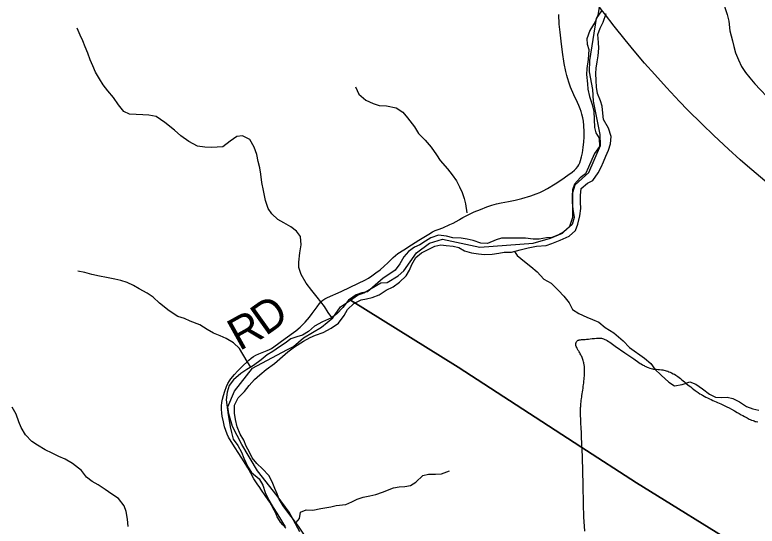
# Model space of a CAD drawing. Extents: x 1451455 to 1749751, y 218250 to 574981.
# Drawn here: x 1581052 to 1588005, y 302693 to 307484 of the extents above; entities that cross this region are included whole.
import ezdxf

# ---------------------------------------------------------------- set-up
doc = ezdxf.new("R2010")
doc.units = 0
for name, color, linetype in [('GM_X_County_Road', 7, 'Continuous'), ('GM_X_Minor_River', 7, 'Continuous'), ('GM_X_Township', 7, 'Continuous'), ('GM_X_Township_Road', 7, 'Continuous'), ('GM_X_Township_Road_Text', 7, 'Continuous'), ('GM_X_US_Route', 7, 'Continuous')]:
    doc.layers.add(name, color=color, linetype=linetype)

msp = doc.modelspace()

# ---------------------------------------------------------------- linework, layer by layer
at = {"layer": 'GM_X_County_Road'}
for points in [[(1586364.1, 303437.1), (1586358.9, 303558.7), (1586355.5, 303624.3), (1586354.1, 303649), (1586353.3, 303670.3), (1586352.4, 303699.8), (1586351.5, 303725.8), (1586350.7, 303750.1), (1586350.2, 303768), (1586350.7, 303781.8), (1586351.1, 303792.7), (1586351.5, 303804.5), (1586352, 303815.3), (1586352.8, 303827.8), (1586354.3, 303843.4), (1586355.5, 303855.2), (1586357.6, 303871.7), (1586360.2, 303888.2), (1586362, 303900.8), (1586364.1, 303917.7), (1586366.7, 303933.3), (1586369.3, 303952), (1586371.9, 303968.5), (1586374.6, 303986.3), (1586376.7, 304003.2), (1586378.5, 304017.1), (1586380.6, 304034.9), (1586382.8, 304053.5), (1586384.5, 304068.7), (1586385.8, 304084.8), (1586386.7, 304099.1), (1586387.6, 304111.3), (1586388.4, 304123.4), (1586388.9, 304133.8), (1586389.2, 304148), (1586388.9, 304161.6), (1586388.5, 304174.2), (1586388, 304182.9), (1586386.9, 304190.7), (1586386.3, 304198.5), (1586385, 304206.7), (1586383.2, 304215.4), (1586381.5, 304223.7), (1586379.2, 304232.7), (1586375.8, 304244.5), (1586372.8, 304253.2), (1586369.3, 304262.7), (1586365.9, 304271.9), (1586361.5, 304281.4), (1586357.6, 304289.6), (1586353.3, 304298.3), (1586348.7, 304308), (1586343.3, 304317.4), (1586338.8, 304325), (1586334.6, 304332.6), (1586329.8, 304340.4), (1586326.4, 304346.1), (1586319.9, 304356.9), (1586314.6, 304366.9), (1586310.3, 304377.3), (1586308.1, 304384.3), (1586307.3, 304390.8), (1586306.8, 304396.9), (1586307.3, 304402.5), (1586307.7, 304407.3), (1586308.6, 304411.6), (1586310.3, 304416.8), (1586312.5, 304421.2), (1586314.6, 304424.6), (1586318.1, 304428.1), (1586322.5, 304431.6), (1586327.2, 304434.6), (1586333.3, 304437.2), (1586339, 304438.5), (1586350.2, 304440.3), (1586360.2, 304441.1), (1586370.6, 304441.5), (1586380.6, 304442), (1586393.6, 304442.9), (1586406.7, 304443.7), (1586424, 304445), (1586441.8, 304447.2), (1586460, 304449.8), (1586482.6, 304452.8), (1586500.4, 304454.6), (1586512.1, 304455.5), (1586522.5, 304455.9), (1586530.4, 304455.9), (1586538.2, 304455.5), (1586547.3, 304453.7), (1586557.3, 304451.1), (1586566.8, 304447.6), (1586576.8, 304443.3), (1586587.2, 304438.1), (1586598.9, 304431.6), (1586612, 304423.8), (1586624.5, 304415.5), (1586675.3, 304380.4), (1586766.9, 304317), (1586851.1, 304259.3), (1586897.5, 304227.1), (1586910.1, 304218.5), (1586919.7, 304212.4), (1586930.9, 304205.5), (1586938.8, 304201.1), (1586947, 304196.8), (1586953.9, 304193.3), (1586963.1, 304189), (1586974.4, 304184.2), (1586985.2, 304179.8), (1587000.4, 304174.2), (1587013.4, 304169.9), (1587023.8, 304167.2), (1587034.7, 304165.5), (1587047.3, 304163.8), (1587060.7, 304162.5), (1587077.2, 304161.6), (1587089, 304160.7), (1587108, 304158.6), (1587120.2, 304156.8), (1587131.5, 304154.7), (1587143.6, 304151.6), (1587154, 304148.6), (1587167.1, 304144.2), (1587178.8, 304139.9), (1587191, 304135.2), (1587202.7, 304129.9), (1587219.6, 304121.7), (1587231.3, 304115.6), (1587242.2, 304109.1), (1587252.6, 304102.1), (1587263, 304094.8), (1587274.7, 304085.6), (1587287.3, 304075.2), (1587299.9, 304064.8), (1587312.9, 304053.5), (1587323.8, 304044.4), (1587341.1, 304030.1), (1587368, 304008.8), (1587382.4, 303997.6), (1587395.8, 303987.1), (1587413.2, 303973.7), (1587424, 303965.4), (1587435.3, 303957.2), (1587444.4, 303950.7), (1587453.1, 303945), (1587469.1, 303934.2), (1587482.6, 303925.9), (1587493.4, 303919.4), (1587509.1, 303910.3), (1587524.7, 303902), (1587540.3, 303894.2), (1587557.3, 303886), (1587574.2, 303878.2), (1587589.4, 303871.2), (1587606.7, 303863.4), (1587619.8, 303857.8), (1587633.2, 303852.1), (1587648, 303846.1), (1587665.3, 303838.7), (1587683.1, 303830.5), (1587701.8, 303821.3), (1587720, 303812.2), (1587741.7, 303800.9), (1587764.3, 303788.8), (1587792.1, 303772.7), (1587818.1, 303758.4), (1587837.6, 303747.6), (1587855.5, 303737.6), (1587870.2, 303729.3), (1587887.1, 303719.8), (1587898.4, 303713.3), (1587910.6, 303706.7), (1587921.8, 303701.1), (1587930.9, 303696.8), (1587940.1, 303692.9), (1587952.2, 303687.6), (1587966.5, 303682), (1587976.1, 303678.5), (1587986.9, 303675.1), (1587996.9, 303672.5), (1588010.8, 303669)], [(1586390.6, 302645.6), (1586383.2, 302779.7), (1586378.9, 302898.1), (1586375, 303078.7), (1586367.6, 303337), (1586365, 303415.1), (1586364.1, 303437.1)]]:
    msp.add_lwpolyline(points, dxfattribs=at)
at = {"layer": 'GM_X_Minor_River'}
for points in [[(1587704.9, 307618.8), (1587701.5, 307554), (1587724.6, 307485.6), (1587739.8, 307423.3), (1587748.7, 307335.1), (1587773.6, 307240.7), (1587786.9, 307188.5), (1587802.1, 307128.2), (1587829.4, 307063.8), (1587858.6, 307001.3), (1587895.9, 306944.7), (1587937.3, 306894.1), (1587984.6, 306837.5), (1588032, 306784.8), (1588099.2, 306715.8), (1588144.3, 306647.1), (1588191.5, 306578.4), (1588226.8, 306521.9)], [(1586524.4, 307553.5), (1586511.5, 307481.6)], [(1586511.5, 307481.6), (1586488.7, 307419.9), (1586437.6, 307336.5), (1586408.6, 307260.7), (1586412, 307210.6), (1586427.4, 307160.4), (1586422.2, 307066.4), (1586411.1, 306982.4), (1586406.4, 306926.4), (1586415.3, 306838.2), (1586420.6, 306786.1), (1586433.7, 306717.8), (1586458.8, 306643.4), (1586474, 306579.1), (1586477.1, 306507), (1586482.1, 306428.9), (1586493.5, 306378.7), (1586524.9, 306328.2), (1586527.9, 306250.1), (1586483, 306184.6), (1586456.3, 306128.9), (1586425.3, 306055.2), (1586396.5, 305995.6), (1586346, 305956.2), (1586295.2, 305898.8), (1586276.5, 305843), (1586273.8, 305789), (1586271, 305727), (1586278.2, 305662.8), (1586291.3, 305586.5), (1586272.4, 305518.7), (1586195.5, 305451.7), (1586139, 305420.4), (1586082.7, 305399.1), (1586030.6, 305393.8), (1585964.3, 305380.7), (1585906.3, 305381.4), (1585834.4, 305392.4), (1585778.3, 305391.1), (1585718.3, 305389.9), (1585664.2, 305392.6), (1585610.2, 305391.3), (1585559.9, 305376), (1585479.4, 305341), (1585415.4, 305343.9), (1585343.7, 305368.8), (1585287.8, 305383.6), (1585231.8, 305390.3), (1585153.8, 305393.4), (1585096, 305410.1), (1585020, 305419.2), (1584947.7, 305396.1), (1584897.2, 305364.7), (1584844.7, 305329.4), (1584794.4, 305308), (1584737.8, 305266.7), (1584697.1, 305215.2), (1584658.3, 305151.7), (1584615.5, 305092.2), (1584563, 305056.9), (1584502.4, 305015.6), (1584427.5, 304950.5), (1584354.7, 304887.5), (1584302.5, 304880.1), (1584250.2, 304860.8), (1584177.5, 304809.7), (1584124.6, 304742.3), (1584067.8, 304681), (1584017.3, 304643.7), (1583934.7, 304606.7), (1583860.2, 304567.7), (1583801.4, 304516.4), (1583747, 304483.1), (1583692.7, 304467.8), (1583636.4, 304448.5), (1583583.9, 304407.2), (1583531.4, 304371.8), (1583468.8, 304328.6), (1583416.3, 304297.3), (1583357.7, 304250), (1583286.9, 304198.9), (1583226.4, 304161.7), (1583169.9, 304122.4), (1583099.1, 304063.3), (1583060.3, 304009.8), (1583039.5, 303948), (1583032.6, 303876), (1583050.8, 303735.6), (1583058.2, 303683.5), (1583069.4, 303623.3), (1583080.7, 303571.1), (1583098, 303508.9), (1583139.3, 303450.3), (1583174.5, 303385.8), (1583197.8, 303329.4), (1583232.8, 303248.9), (1583268.1, 303194.4), (1583341.4, 303137.4), (1583374.7, 303076.9), (1583397.8, 303008.5), (1583431, 302938)], [(1583219.2, 303443.2), (1583197.9, 303497.5), (1583162.6, 303554), (1583135.5, 303622.5), (1583118.3, 303692.7), (1583109.1, 303750.9), (1583110, 303827), (1583144.9, 303894.5), (1583203.8, 303955.8), (1583246.5, 304011.3), (1583297.3, 304068.7), (1583347.9, 304112), (1583406.5, 304159.3), (1583483.4, 304218.3), (1583533.9, 304259.7), (1583608.9, 304326.8), (1583671.5, 304372), (1583754.3, 304427), (1583816.8, 304460.2), (1583869.1, 304483.5), (1583939.5, 304508.6), (1584016.1, 304549.6), (1584084.7, 304594.7), (1584135.7, 304666.1), (1584166.4, 304723.8), (1584227.2, 304779), (1584295.7, 304812.1), (1584345.8, 304821.5), (1584400.1, 304836.8), (1584464.4, 304862), (1584531, 304903.1), (1584595.5, 304934.3), (1584656.1, 304979.5), (1584716.9, 305038.8), (1584749.6, 305092.4), (1584770.3, 305144.2), (1584807.2, 305209.8), (1584861.8, 305255.1), (1584922.2, 305286.3), (1584986.7, 305317.5), (1585040.9, 305328.8), (1585092.8, 305322.1), (1585158.8, 305317.2), (1585210.7, 305302.5), (1585264.4, 305273.8), (1585328.2, 305254.9), (1585394.1, 305244.1), (1585452.1, 305237.3), (1585524.2, 305240.3), (1585584.4, 305251.5), (1585636.5, 305258.9), (1585702.6, 305260), (1585784.9, 305280.9), (1585861.3, 305302), (1585937.5, 305317), (1586027.7, 305321.8), (1586081.9, 305341.1), (1586158.4, 305372.1), (1586243, 305409), (1586303.7, 305462.3), (1586326.5, 305522), (1586343.5, 305601.9), (1586352.4, 305669.8), (1586351.1, 305727.9), (1586349.9, 305790), (1586356.8, 305858), (1586415.4, 305907.2), (1586465.8, 305930.6), (1586516.8, 306004), (1586543.4, 306055.7), (1586566.1, 306107.4), (1586588.8, 306161.2), (1586611.5, 306217), (1586632.3, 306274.7), (1586637.2, 306342.8), (1586614.1, 306421.1), (1586565.1, 306501.9), (1586559.9, 306562), (1586552.7, 306628.2), (1586537.3, 306678.4), (1586508.2, 306746.9), (1586498.9, 306807.1), (1586495.7, 306867.2), (1586494.5, 306933.3), (1586497.2, 306983.3), (1586506, 307045.2), (1586516.7, 307101.1), (1586521.6, 307171.2), (1586518.3, 307225.3), (1586513.2, 307299.4), (1586536, 307359.2), (1586562.7, 307414.9), (1586591.8, 307496.6)], [(1584021.9, 304647.1), (1583987.9, 304696.1), (1583952.6, 304752.6), (1583883.6, 304837.6), (1583832.4, 304902.3), (1583781.2, 304971.1), (1583734.2, 305049.8), (1583711, 305116.1), (1583711.7, 305166.2), (1583722.8, 305254.1), (1583733.7, 305328.1), (1583726.7, 305406.2), (1583689.3, 305456.8), (1583635.8, 305497.5), (1583570.2, 305534.4), (1583514.6, 305567.2), (1583459.2, 305620), (1583425.8, 305670.5), (1583400.7, 305742.9), (1583379.9, 305839.2), (1583366.8, 305911.5), (1583355.8, 305991.7), (1583346.6, 306051.9), (1583331.3, 306110.2), (1583320.1, 306174.4), (1583295, 306244.8), (1583253.9, 306317.4), (1583184.2, 306350.4), (1583132.1, 306345), (1583069.5, 306301.8), (1582998.7, 306246.7), (1582894.6, 306242.1), (1582832.6, 306244.9), (1582762.6, 306253.8), (1582681.1, 306297), (1582605.7, 306350), (1582548.3, 306402.8), (1582457.2, 306476.1), (1582375.8, 306531.2), (1582305.9, 306544.2), (1582251.9, 306546.9), (1582189.9, 306549.7), (1582125.9, 306554.6), (1582074.1, 306577.3), (1582022.9, 306640), (1581975.7, 306710.7), (1581924.4, 306771.5), (1581879.1, 306828.1), (1581845.8, 306884.6), (1581808.6, 306947.2), (1581783.3, 307007.6), (1581758, 307062), (1581736.8, 307126.3), (1581711.5, 307182.7), (1581688.2, 307241.1), (1581662.8, 307293.5), (1581635.6, 307358)], [(1584243, 306810.9), (1584274.1, 306740.4), (1584339.5, 306685.5), (1584407.2, 306654.5), (1584463, 306635.8), (1584533, 306630.8), (1584624.8, 306611.6), (1584686.4, 306570.8), (1584729.7, 306518.1), (1584794.7, 306433.2), (1584832, 306372.6), (1584895.2, 306309.7), (1584952.5, 306244.9), (1585001.6, 306172.2), (1585034.9, 306119.7), (1585104, 306040.7), (1585149.3, 305984), (1585188.6, 305927.4), (1585216, 305873), (1585241.3, 305818.6), (1585260.6, 305764.3), (1585274, 305714.1), (1585286.9, 305627.8)], [(1585732.4, 305267.6), (1585756.2, 305229.3), (1585825.6, 305172.3), (1585885.1, 305127.5), (1585944.5, 305076.6), (1586007.6, 305007.7), (1586077.2, 304970.8), (1586144.4, 304899.8), (1586195.8, 304849.1), (1586245, 304784.4), (1586276.2, 304721.9), (1586333.8, 304685.1), (1586409.5, 304652.1), (1586463.2, 304629.4), (1586520.9, 304604.6), (1586582.4, 304555.7), (1586661.8, 304504.6), (1586748.9, 304429.4), (1586810.2, 304366.6), (1586949, 304268.6), (1587008.4, 304215.8), (1587045.8, 304163.3), (1587105.1, 304108.5), (1587176.4, 304043.5), (1587231.9, 304006.7), (1587304.2, 304019.7), (1587374.5, 304044.8), (1587430.3, 304022.1), (1587493.8, 303979.2), (1587559.2, 303928.3), (1587614.9, 303901.5), (1587670.9, 303898.8), (1587725, 303902.1), (1587776.9, 303889.4), (1587838.5, 303856.5), (1587904.1, 303815.6), (1587965.8, 303790.8), (1588021.7, 303780.1)], [(1583261.5, 304183.3), (1583227.4, 304235.7), (1583156.8, 304356.8), (1583101.5, 304409.6), (1583031.9, 304450.5), (1582974.2, 304475.3), (1582912.5, 304502.1), (1582854.9, 304534.9), (1582783.3, 304577.9), (1582695.7, 304615.1), (1582642, 304637.8), (1582580.2, 304658.7), (1582498.8, 304709.8), (1582407.6, 304783), (1582346.3, 304839.9), (1582290.7, 304876.7), (1582217.1, 304915.7), (1582163.5, 304946.4), (1582103.8, 304975.2), (1582044, 304994.1), (1581988.1, 305006.8), (1581910.2, 305021.8), (1581846.3, 305034.7), (1581774.4, 305049.7), (1581708.6, 305068.5), (1581640.8, 305083.5)], [(1582112.6, 302691.3), (1582107.5, 302759.4), (1582094.4, 302831.6), (1582077.1, 302883.9), (1582021.9, 302950.7), (1581960.3, 302991.5), (1581898.9, 303036.3), (1581831.4, 303081.3), (1581775.7, 303112), (1581724.2, 303152.7), (1581674.9, 303213.4), (1581591.7, 303278.6), (1581522.2, 303319.5), (1581464.5, 303346.3), (1581402.8, 303377.1), (1581337.1, 303408), (1581263.6, 303451), (1581212, 303485.7), (1581152.8, 303548.6), (1581111.6, 303617.2), (1581090.3, 303671.5), (1581063.1, 303741.9), (1581026, 303808.5)], [(1583759.1, 302617.5), (1583710.1, 302694.2), (1583662.8, 302756.9), (1583619.5, 302811.5), (1583564.4, 302882.2), (1583529.1, 302944.8), (1583507.8, 302995.1), (1583488.4, 303045.4), (1583463.2, 303107.7), (1583429.9, 303166.2), (1583370.6, 303229), (1583319.2, 303279.8), (1583275.9, 303334.4), (1583248.5, 303384.8), (1583219.2, 303443.2)], [(1583686.1, 302726), (1583719, 302764.1), (1583727.8, 302824), (1583780.1, 302847.4), (1583844.1, 302842.5), (1583918.3, 302857.5), (1584010.6, 302874.3), (1584062.8, 302885.7), (1584153.1, 302896.5), (1584209.4, 302921.8), (1584259.8, 302945.1), (1584314.1, 302964.4), (1584376.3, 302977.6), (1584432.5, 302990.9), (1584496.8, 303012), (1584597.4, 303050.7), (1584651.6, 303060), (1584705.7, 303063.3), (1584757.8, 303072.6), (1584808.3, 303106), (1584873.2, 303169.2), (1584925.4, 303180.5), (1584993.4, 303181.6), (1585049.5, 303184.8), (1585123.9, 303209.9)], [(1583431, 302938), (1583472.1, 302867.5), (1583505.4, 302815), (1583550.6, 302742.3), (1583583.9, 302685.9)]]:
    msp.add_lwpolyline(points, dxfattribs=at)
at = {"layer": 'GM_X_Township'}
for points in [[(1583721.7, 302640.8), (1583622.6, 302825), (1583509.3, 302976), (1583325.1, 303212.1), (1583176.7, 303458.2), (1583089.6, 303626.2), (1583055.4, 303746.2), (1583045.9, 303810), (1583108, 303958), (1583279.6, 304171.8), (1583598.1, 304346.6), (1583663.5, 304375.5), (1583755.4, 304456.1), (1583925.7, 304558.7), (1584031.3, 304643.8), (1584102.8, 304748.7), (1584197.4, 304810.2), (1584260.9, 304857.4), (1584322.4, 304879.4), (1584481.3, 304971.4), (1584539.8, 304976.7), (1584643.2, 305039), (1584697.1, 305083.9), (1584812.7, 305254.9), (1584937.3, 305343.1), (1585057.4, 305381.1), (1585408.5, 305305.9), (1585908.6, 305343.2), (1586068.2, 305391.1), (1586182.2, 305439), (1586249.1, 305503.6), (1586278, 305589.5), (1586279.5, 305819.8), (1586300.8, 305891.2), (1586427.7, 306007.5), (1586537.2, 306259.8), (1586534.2, 306363.2), (1586471.8, 306676.4), (1586465, 306783.5), (1586436.1, 306950.8), (1586438.4, 307057.2), (1586501.5, 307448.6), (1586551.6, 307521.9)], [(1587883.4, 302474), (1586874.4, 303098.7), (1586353.9, 303436.3), (1585204.9, 304181.8), (1584197.4, 304810.2), (1584260.9, 304857.4), (1584322.4, 304879.4), (1584481.3, 304971.4), (1584539.8, 304976.7), (1584643.2, 305039), (1584697.1, 305083.9), (1584812.7, 305254.9), (1584937.3, 305343.1), (1585057.4, 305381.1), (1585408.5, 305305.9), (1585908.6, 305343.2), (1586068.2, 305391.1), (1586182.2, 305439), (1586249.1, 305503.6), (1586278, 305589.5), (1586279.5, 305819.8), (1586300.8, 305891.2), (1586427.7, 306007.5), (1586537.2, 306259.8), (1586534.2, 306363.2), (1586471.8, 306676.4), (1586465, 306783.5), (1586436.1, 306950.8), (1586438.4, 307057.2), (1586501.5, 307448.6), (1586551.6, 307521.9)], [(1583721.7, 302640.8), (1583622.6, 302825), (1583509.3, 302976), (1583325.1, 303212.1), (1583176.7, 303458.2), (1583089.6, 303626.2), (1583055.4, 303746.2), (1583045.9, 303810), (1583108, 303958), (1583279.6, 304171.8), (1583598.1, 304346.6), (1583663.5, 304375.5), (1583755.4, 304456.1), (1583925.7, 304558.7), (1584031.3, 304643.8), (1584102.8, 304748.7), (1584197.4, 304810.2), (1585204.9, 304181.8), (1586353.9, 303436.3), (1586874.4, 303098.7), (1587883.4, 302474)]]:
    msp.add_lwpolyline(points, dxfattribs=at)
at = {"layer": 'GM_X_Township_Road'}
for points in [[(1586223.1, 306917), (1586214.1, 306952.7), (1586198.4, 307026.5), (1586182.1, 307133.4), (1586169, 307236.9), (1586158.8, 307321), (1586152.1, 307395.9), (1586150.3, 307423.1), (1586148.5, 307460.9), (1586148, 307486.3)], [(1585214.8, 305564.2), (1585218.1, 305566), (1585249.7, 305583.6), (1585304.8, 305612.6), (1585355.1, 305636.7), (1585412.3, 305661.4), (1585473.6, 305684.9), (1585520.2, 305700.6), (1585564.3, 305713.4), (1585605.8, 305723.1), (1585676.7, 305736.5), (1585737.6, 305749), (1585801.3, 305764.1), (1585885.5, 305788.6), (1585934.1, 305805.5), (1585970.5, 305819.5), (1585999.6, 305833.9), (1586042.2, 305857.9), (1586111.6, 305900.8), (1586174.9, 305941.5), (1586231.8, 305980.2), (1586271.7, 306008.9), (1586294.3, 306027.9), (1586310.5, 306044.2), (1586325.6, 306063.7), (1586335.1, 306079.4), (1586343.8, 306097.2), (1586351.3, 306118.3), (1586361.1, 306153), (1586369.5, 306191.4), (1586376.4, 306239.5), (1586383.1, 306295.4), (1586385.4, 306337.9), (1586385.2, 306386.8), (1586382.9, 306448.5), (1586378.9, 306487.2), (1586372.9, 306518.6), (1586363.9, 306552.5), (1586355.9, 306577), (1586346.7, 306604.8), (1586334.6, 306635), (1586322.4, 306661.8), (1586287.2, 306735.7), (1586257.7, 306805.1), (1586243.2, 306845.2), (1586229.3, 306892.3), (1586223.1, 306917)], [(1583347.2, 303053.7), (1583321.3, 303090.1), (1583291.4, 303137), (1583262.7, 303188.6), (1583233.4, 303239.9), (1583199.8, 303296.1), (1583149.8, 303373.2), (1583108.2, 303436), (1583054.7, 303526.1), (1583040.5, 303554.6), (1583027.4, 303589.2), (1583016.6, 303624.5), (1583005.3, 303670.1), (1582995.2, 303722.9), (1582991.3, 303752.1), (1582989, 303788.1), (1582988.9, 303820.9), (1582991, 303850.6), (1582997, 303882.5), (1583006.1, 303917.4), (1583019.3, 303957.9), (1583034.9, 304001), (1583048.2, 304030.9), (1583061.7, 304053.3), (1583074.7, 304072.2), (1583108.2, 304112.5), (1583139, 304146.7), (1583173.5, 304181.7), (1583243.1, 304249.4), (1583265.9, 304268.2), (1583287.6, 304282.9), (1583310.5, 304295.7), (1583337.4, 304307.9), (1583383.4, 304325.1), (1583416.9, 304338.8), (1583437.5, 304348.8), (1583454.7, 304358.3), (1583479.4, 304374.3), (1583585, 304452.3), (1583682.6, 304524.4), (1583723.3, 304557.5), (1583749.9, 304581.9), (1583772.4, 304605.7), (1583810.5, 304650.7), (1583836.6, 304684.5), (1583882.4, 304748.6), (1583906.1, 304779.9), (1583921.8, 304796.6), (1583938, 304810.2), (1583956, 304822), (1583982, 304835.9), (1584107.2, 304893.2), (1584270.6, 304969.7), (1584329.6, 304998.5), (1584364.1, 305017.4), (1584397.3, 305038.5), (1584434.7, 305065.1), (1584473.3, 305095.6), (1584510.4, 305127.7), (1584546.2, 305161.2), (1584595.5, 305208.8), (1584617.6, 305228.2), (1584640.8, 305246.4), (1584694.7, 305283.6), (1584766.3, 305330), (1584836.3, 305372.8), (1584928.5, 305429.5), (1584965.5, 305450.6), (1584989.2, 305461.8), (1585016.5, 305472.9), (1585060.4, 305489.1), (1585126.4, 305518.2), (1585158.1, 305532.4), (1585214.8, 305564.2)], [(1583589.1, 302674.3), (1583561.4, 302706.7), (1583540.2, 302731.6), (1583523.6, 302755.6), (1583515.6, 302769.7), (1583510.3, 302780.8), (1583499.5, 302804.2), (1583481.8, 302842.9), (1583469.8, 302866.2), (1583457, 302889.1), (1583440.2, 302917.2), (1583404.4, 302972.2), (1583357.4, 303039.4), (1583347.2, 303053.7)]]:
    msp.add_lwpolyline(points, dxfattribs=at)
at = {"layer": 'GM_X_US_Route'}
msp.add_lwpolyline([(1588197.8, 305826.7), (1587915.1, 306065.7), (1587845.9, 306125.9), (1587736.7, 306224.8), (1587598, 306354.6), (1587489.7, 306459.3), (1587352.5, 306595.3), (1587277.4, 306673), (1587156.5, 306802), (1587046.7, 306923.5), (1586951.3, 307031.5), (1586853.3, 307145.9), (1586767.7, 307249.4), (1586665.6, 307377.5), (1586574.2, 307496.7), (1586559.9, 307515.3), (1586477.5, 307625.7), (1586375.6, 307766.4), (1586309.2, 307861), (1586280.5, 307905.3), (1586245.7, 307958.3)], dxfattribs=at)

# ---------------------------------------------------------------- texts
at = {"layer": 'GM_X_Township_Road_Text'}
for s, rotation, p in [('D', 35.4463, (1583401.4, 304469.9)), ('R', 28.99982, (1583155.3, 304331.1))]:
    msp.add_text(s, height=300, rotation=rotation, dxfattribs=at).set_placement(p)

doc.saveas('drawing.dxf')
